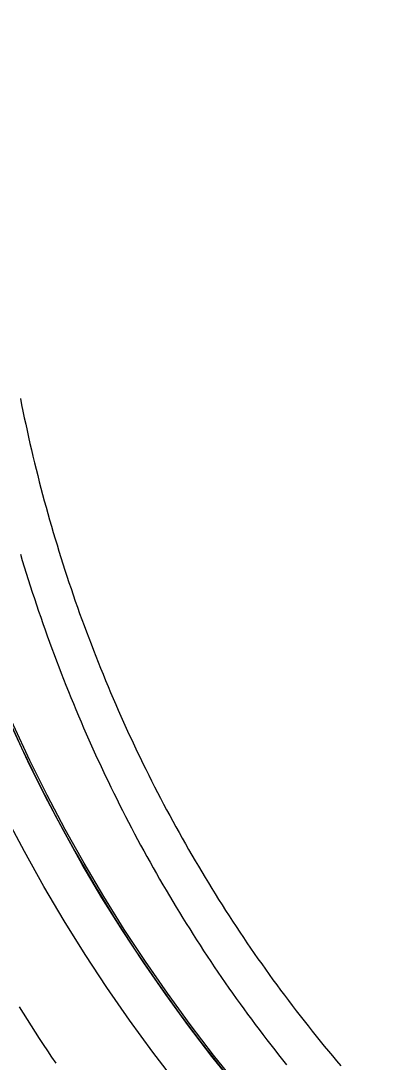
# Model space of a CAD drawing. Extents: x -14 to 1565148, y -25 to 642856.
# Drawn here: x 1564780.33 to 1564794.45, y 636447.64 to 636486.78 of the extents above; entities that cross this region are included whole.
import ezdxf

# ---------------------------------------------------------------- set-up
doc = ezdxf.new("R2010")
doc.units = 0
for name, color, linetype in [('GE_P_Driveway_CL', 7, 'Continuous'), ('GE_X_Alignment', 7, 'Continuous'), ('PV_P_EOP', 7, 'Continuous'), ('TR_Turning_Path22', 7, 'Continuous'), ('TR_Turning_Path28', 7, 'Continuous'), ('TR_Turning_Path28 - Copy-1', 7, 'Continuous')]:
    doc.layers.add(name, color=color, linetype=linetype)

msp = doc.modelspace()

# ---------------------------------------------------------------- linework, layer by layer
at = {"layer": 'GE_P_Driveway_CL'}
msp.add_arc((1564834.986, 636485.101), 60.333, 360, 269.30622, dxfattribs=at)
msp.add_arc((1564834.986, 636485.101), 60.333, 360, 269.30622, dxfattribs=at)
at = {"layer": 'GE_X_Alignment'}
msp.add_circle((1564834.986, 636485.101), 60.25, dxfattribs=at)
at = {"layer": 'PV_P_EOP'}
for radius in [62, 60.333, 60.25]:
    msp.add_circle((1564834.986, 636485.101), radius, dxfattribs=at)
at = {"layer": 'TR_Turning_Path22'}
msp.add_arc((1564896.905, 636482.542), 129.841, 190.85167, 209.30473, dxfattribs=at)
at = {"layer": 'TR_Turning_Path28'}
msp.add_lwpolyline([(1564780.32, 636466.733), (1564780.392, 636466.493), (1564780.465, 636466.254), (1564780.539, 636466.016), (1564780.614, 636465.778), (1564780.689, 636465.54), (1564780.766, 636465.303), (1564780.844, 636465.066), (1564780.923, 636464.83), (1564781.003, 636464.594), (1564781.083, 636464.359), (1564781.165, 636464.124), (1564781.247, 636463.889), (1564781.331, 636463.655), (1564781.415, 636463.422), (1564781.501, 636463.189), (1564781.587, 636462.956), (1564781.674, 636462.724), (1564781.763, 636462.493), (1564781.852, 636462.262), (1564781.942, 636462.031), (1564782.033, 636461.801), (1564782.125, 636461.572), (1564782.218, 636461.342), (1564782.312, 636461.114), (1564782.407, 636460.886), (1564782.503, 636460.659), (1564782.599, 636460.432), (1564782.697, 636460.205), (1564782.796, 636459.979), (1564782.895, 636459.754), (1564782.996, 636459.529), (1564783.097, 636459.305), (1564783.199, 636459.081), (1564783.302, 636458.858), (1564783.406, 636458.635), (1564783.511, 636458.413), (1564783.617, 636458.192), (1564783.724, 636457.971), (1564783.832, 636457.751), (1564783.941, 636457.531), (1564784.05, 636457.312), (1564784.161, 636457.093), (1564784.272, 636456.875), (1564784.384, 636456.657), (1564784.498, 636456.441), (1564784.612, 636456.224), (1564784.727, 636456.009), (1564784.842, 636455.793), (1564784.959, 636455.579), (1564785.077, 636455.365), (1564785.195, 636455.152), (1564785.315, 636454.939), (1564785.435, 636454.727), (1564785.556, 636454.516), (1564785.678, 636454.305), (1564785.801, 636454.095), (1564785.925, 636453.885), (1564786.05, 636453.676), (1564786.175, 636453.468), (1564786.302, 636453.26), (1564786.429, 636453.054), (1564786.557, 636452.847), (1564786.686, 636452.642), (1564786.816, 636452.437), (1564786.947, 636452.232), (1564787.078, 636452.028), (1564787.211, 636451.825), (1564787.344, 636451.623), (1564787.478, 636451.421), (1564787.613, 636451.22), (1564787.749, 636451.02), (1564787.885, 636450.82), (1564788.023, 636450.622), (1564788.161, 636450.423), (1564788.3, 636450.226), (1564788.44, 636450.029), (1564788.581, 636449.833), (1564788.722, 636449.637), (1564788.865, 636449.442), (1564789.008, 636449.248), (1564789.152, 636449.055), (1564789.297, 636448.862), (1564789.443, 636448.671), (1564789.589, 636448.479), (1564789.736, 636448.289), (1564789.884, 636448.099), (1564790.033, 636447.91), (1564790.183, 636447.722), (1564790.333, 636447.535)], dxfattribs=at)
msp.add_arc((1564840.393, 636484.698), 81.107, 162.2375, 235.00942, dxfattribs=at)
at = {"layer": 'TR_Turning_Path28 - Copy-1'}
for points in [[(1564780.317, 636472.586), (1564780.365, 636472.343), (1564780.415, 636472.1), (1564780.466, 636471.858), (1564780.518, 636471.616), (1564780.57, 636471.374), (1564780.624, 636471.132), (1564780.679, 636470.891), (1564780.735, 636470.65), (1564780.792, 636470.409), (1564780.85, 636470.169), (1564780.909, 636469.929), (1564780.969, 636469.689), (1564781.03, 636469.45), (1564781.092, 636469.211), (1564781.155, 636468.972), (1564781.219, 636468.734), (1564781.285, 636468.496), (1564781.351, 636468.258), (1564781.418, 636468.021), (1564781.486, 636467.784), (1564781.556, 636467.547), (1564781.626, 636467.311), (1564781.697, 636467.075), (1564781.769, 636466.839), (1564781.843, 636466.604), (1564781.917, 636466.37), (1564781.992, 636466.135), (1564782.069, 636465.901), (1564782.146, 636465.668), (1564782.225, 636465.434), (1564782.304, 636465.202), (1564782.384, 636464.969), (1564782.466, 636464.737), (1564782.548, 636464.506), (1564782.632, 636464.275), (1564782.716, 636464.044), (1564782.801, 636463.814), (1564782.888, 636463.584), (1564782.975, 636463.354), (1564783.064, 636463.125), (1564783.153, 636462.897), (1564783.243, 636462.669), (1564783.335, 636462.441), (1564783.427, 636462.214), (1564783.52, 636461.987), (1564783.615, 636461.761), (1564783.71, 636461.535), (1564783.806, 636461.31), (1564783.903, 636461.085), (1564784.002, 636460.861), (1564784.101, 636460.637), (1564784.201, 636460.413), (1564784.302, 636460.19), (1564784.404, 636459.968), (1564784.507, 636459.746), (1564784.611, 636459.525), (1564784.716, 636459.304), (1564784.822, 636459.083), (1564784.929, 636458.864), (1564785.037, 636458.644), (1564785.146, 636458.425), (1564785.255, 636458.207), (1564785.366, 636457.989), (1564785.478, 636457.772), (1564785.59, 636457.556), (1564785.704, 636457.339), (1564785.818, 636457.124), (1564785.934, 636456.909), (1564786.05, 636456.694), (1564786.167, 636456.48), (1564786.285, 636456.267), (1564786.405, 636456.054), (1564786.525, 636455.842), (1564786.646, 636455.631), (1564786.767, 636455.42), (1564786.89, 636455.209), (1564787.014, 636454.999), (1564787.139, 636454.79), (1564787.264, 636454.581), (1564787.391, 636454.373), (1564787.518, 636454.166), (1564787.646, 636453.959), (1564787.776, 636453.753), (1564787.906, 636453.547), (1564788.037, 636453.342), (1564788.169, 636453.138), (1564788.301, 636452.934), (1564788.435, 636452.731), (1564788.57, 636452.528), (1564788.705, 636452.326), (1564788.841, 636452.125), (1564788.979, 636451.925), (1564789.117, 636451.725), (1564789.256, 636451.525), (1564789.395, 636451.327), (1564789.536, 636451.129), (1564789.678, 636450.932), (1564789.82, 636450.735), (1564789.963, 636450.539), (1564790.107, 636450.344), (1564790.252, 636450.149), (1564790.398, 636449.955), (1564790.545, 636449.762), (1564790.692, 636449.57), (1564790.841, 636449.378), (1564790.99, 636449.187), (1564791.14, 636448.996), (1564791.291, 636448.807), (1564791.443, 636448.618), (1564791.595, 636448.43), (1564791.749, 636448.242), (1564791.903, 636448.055), (1564792.058, 636447.869), (1564792.214, 636447.684), (1564792.37, 636447.499)], [(1564780.274, 636449.719), (1564780.422, 636449.48), (1564780.571, 636449.242), (1564780.722, 636449.004), (1564780.873, 636448.767), (1564781.026, 636448.53), (1564781.179, 636448.295), (1564781.334, 636448.06), (1564781.489, 636447.825), (1564781.646, 636447.592)]]:
    msp.add_lwpolyline(points, dxfattribs=at)

doc.saveas('drawing.dxf')
